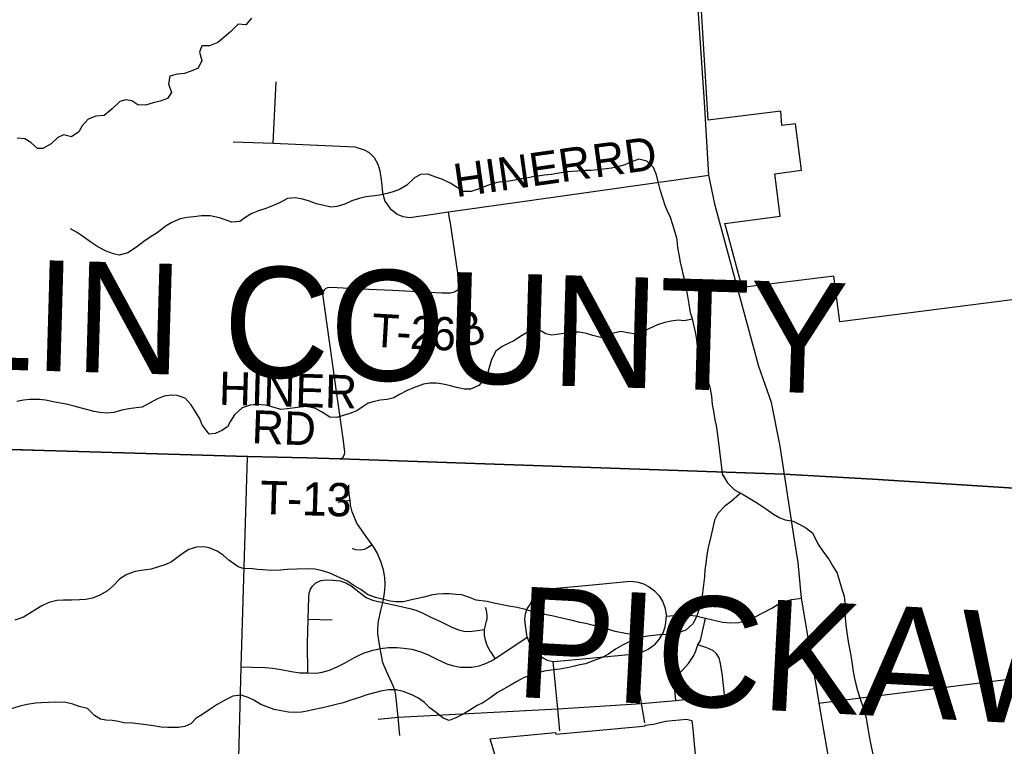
# Model space of a CAD drawing. Extents: x 114843 to 284848, y 317643 to 566895.
# Drawn here: x 190810 to 199714, y 327190 to 333758 of the extents above; entities that cross this region are included whole.
import ezdxf

# ---------------------------------------------------------------- set-up
doc = ezdxf.new("R2010")
doc.units = 0
for name, color, linetype in [('GM_X_Corporation', 7, 'Continuous'), ('GM_X_County', 7, 'Continuous'), ('GM_X_County_Text', 7, 'Continuous'), ('GM_X_Minor_River', 7, 'Continuous'), ('GM_X_State_Route', 7, 'Continuous'), ('GM_X_Township', 7, 'Continuous'), ('GM_X_Township_Road', 7, 'Continuous'), ('GM_X_Township_Road_Text', 7, 'Continuous')]:
    doc.layers.add(name, color=color, linetype=linetype)

msp = doc.modelspace()

# ---------------------------------------------------------------- linework, layer by layer
at = {"layer": 'GM_X_Corporation'}
for points in [[(201596.7, 331456.5), (199148, 331145.7), (198226.6, 331027.2), (198172.7, 331439.7), (197344.1, 331337.5), (197212.6, 331820.4), (197186.3, 331916.9), (197686.4, 331980.8), (197637.4, 332365.7), (197880.5, 332397.4), (197825.8, 332817.8), (197700.9, 332801.5), (197693.1, 332931.8), (197035.7, 332848.3), (196976.8, 333837.7)], [(198384.5, 325593.7), (198040, 327580.2), (198057.5, 327582), (202194, 328104.1)], [(195550.3, 325629.6), (195064.2, 327257.2), (195082, 327259.9), (195656.6, 327313.9), (195658, 327298.7), (196414.7, 327369.8), (196464.5, 327374.5), (196463.8, 327381.6), (196542.5, 327389), (196601.3, 327404.5), (196649.9, 327417.3), (196839.5, 327435.1), (196888.9, 327423.9), (196896.1, 327346.2), (197009.5, 326130.6)]]:
    msp.add_lwpolyline(points, dxfattribs=at)
at = {"layer": 'GM_X_County'}
for points in [[(234341.9, 327550.6), (226717.6, 328003.9), (223790.5, 328228.4), (218560.3, 328475.9), (218545.2, 328479.5), (213224.9, 328764.7), (208151.1, 329070.4), (208095.2, 329072.5), (206186.9, 329142.4), (202769.6, 329336.1), (202309.8, 329362.2), (198524.2, 329604), (197723.9, 329650.3), (193707.8, 329789.4), (193407.6, 329798.8), (192869.2, 329809.1), (189197.4, 329916.7), (185190.3, 330011.9), (181070.3, 330252.9), (177726, 330436.1)], [(177726, 330436.1), (181070.3, 330252.9), (185190.3, 330011.9), (189197.4, 329916.7), (192869.2, 329809.1), (193407.6, 329798.8), (193707.8, 329789.4), (197723.9, 329650.3), (198524.2, 329604), (202309.8, 329362.2), (202769.6, 329336.1), (206186.9, 329142.4), (208095.2, 329072.5), (208151.1, 329070.4), (213224.9, 328764.7), (218545.2, 328479.5), (218560.3, 328475.9), (223790.5, 328228.4), (226717.6, 328003.9), (234341.9, 327550.6)]]:
    msp.add_lwpolyline(points, dxfattribs=at)
at = {"layer": 'GM_X_Minor_River'}
for points in [[(192906.8, 333771), (192854.6, 333712.9), (192784.6, 333717), (192720.5, 333650.9), (192656.3, 333596.9), (192600.2, 333552.9), (192526.1, 333522.9), (192456.1, 333521), (192436, 333464.9), (192457.9, 333388.7), (192423.7, 333320.6), (192351.6, 333288.6), (192299.6, 333272.6), (192233.5, 333266.7), (192167.4, 333246.7), (192155.3, 333178.6), (192183.2, 333100.4), (192147.1, 333044.3), (192079, 333020.3), (192017, 333006.4), (191946.9, 332986.4), (191878.8, 332988.5), (191822.8, 333024.7), (191768.8, 333034.8), (191716.8, 333018.8), (191644.6, 332950.8), (191574.5, 332890.7), (191498.4, 332884.8), (191430.3, 332858.8), (191376.2, 332798.8), (191346.1, 332744.7), (191278, 332698.7), (191205.9, 332716.8), (191155.9, 332692.8), (191095.7, 332634.8), (191019.6, 332592.8), (190969.6, 332592.9), (190911.6, 332647.1), (190857.6, 332681.2), (190785.6, 332687.3)], [(197169.4, 329636.2), (197129.7, 329956.1), (197119.8, 330026.3), (197109.9, 330088.4), (197099.9, 330140.6), (197086, 330218.8), (197076.1, 330280.9), (197068.3, 330355.1), (197056.4, 330421.3), (197034.5, 330493.5), (197002.5, 330549.7), (196966.6, 330611.9), (196948.7, 330682.1), (196944.8, 330734.2), (196938.9, 330806.4), (196933, 330864.5), (196925.1, 330922.7), (196907.2, 331000.9), (196893.2, 331053), (196877.3, 331107.2), (196863.4, 331185.4), (196851.5, 331257.6), (196839.6, 331323.8), (196829.7, 331375.9), (196811.8, 331446.1), (196801.9, 331504.2), (196786, 331566.4), (196772.1, 331636.6), (196762.2, 331698.8), (196754.3, 331771), (196738.4, 331835.1), (196716.5, 331903.3), (196694.6, 331969.5), (196668.6, 332027.7), (196646.7, 332079.8), (196624.8, 332144), (196600.9, 332220.2), (196587, 332280.4), (196569.1, 332354.6), (196541.2, 332420.8), (196481.2, 332479), (196407.2, 332497.2), (196337.1, 332471.2), (196281, 332447.2), (196217, 332427.3), (196162.9, 332415.3), (196112.9, 332409.4), (196030.8, 332399.5), (195976.7, 332393.5), (195926.7, 332393.6), (195852.6, 332387.7), (195766.6, 332381.8), (195688.5, 332369.9), (195620.4, 332359.9), (195552.4, 332352), (195498.3, 332344), (195446.3, 332336.1), (195396.2, 332326.1), (195346.2, 332320.2), (195288.1, 332306.2), (195236.1, 332298.3), (195174, 332292.4), (195124, 332286.4), (195049.9, 332262.5), (194999.8, 332244.5), (194947.7, 332222.5), (194891.7, 332204.6), (194821.6, 332204.6), (194757.7, 332246.8), (194703.7, 332279), (194627.7, 332315.2), (194573.7, 332335.3), (194501.7, 332361.4), (194433.6, 332359.5), (194381.5, 332329.5), (194309.4, 332263.5), (194245.3, 332223.5), (194187.2, 332201.5), (194133.1, 332185.5), (194063.1, 332171.6), (193993, 332163.7), (193938.9, 332155.7), (193878.9, 332141.8), (193812.8, 332121.8), (193748.7, 332089.8), (193676.6, 332067.9), (193622.6, 332064), (193560.6, 332078.1), (193492.5, 332092.2), (193420.5, 332120.4), (193366.5, 332136.5), (193304.5, 332146.6), (193232.4, 332142.7), (193158.3, 332102.7), (193096.2, 332074.7), (193036.1, 332050.7), (192968.1, 332028.8), (192908, 332004.8)], [(192908, 332004.8), (192853.9, 331972.8), (192801.8, 331934.8), (192729.7, 331928.9), (192675.7, 331945), (192615.7, 331967.1), (192533.7, 331985.3), (192453.6, 331985.4), (192383.6, 331975.4), (192325.5, 331969.5), (192261.5, 331957.6), (192185.4, 331923.6), (192135.3, 331893.6), (192053.1, 331831.6), (191989, 331791.6), (191932.9, 331753.6), (191864.8, 331701.5), (191788.6, 331651.5), (191710.6, 331629.6), (191658.5, 331641.7), (191592.5, 331665.8), (191516.5, 331706), (191452.6, 331746.2), (191376.6, 331800.4), (191322.6, 331836.6), (191270.6, 331868.7)], [(196893.7, 331051.3), (196817.2, 331037.1), (196763.1, 331041.2), (196701.1, 331033.2), (196643, 331019.3), (196576.9, 330999.3), (196504.8, 330967.4), (196434.7, 330933.4), (196384.7, 330915.4), (196310.6, 330927.5), (196246.6, 330939.6), (196178.5, 330923.7), (196118.5, 330899.7), (196066.4, 330885.8), (195992.4, 330903.9), (195936.4, 330920), (195868.3, 330932.2), (195814.3, 330932.2), (195744.2, 330924.3), (195688.2, 330914.4), (195620.1, 330906.4), (195568.1, 330918.5), (195510.1, 330952.7), (195430.1, 330948.8), (195347.9, 330898.8), (195277.8, 330854.8), (195225.7, 330830.8), (195171.7, 330804.8), (195115.5, 330760.8), (195075.4, 330686.7), (195053.3, 330600.5), (195033.1, 330536.4), (194960.9, 330450.3), (194886.8, 330418.3), (194832.8, 330418.4), (194760.8, 330434.5), (194704.8, 330448.6), (194638.7, 330464.8), (194578.7, 330470.9), (194518.7, 330470.9), (194462.6, 330463), (194372.5, 330431.1), (194312.4, 330407.1), (194244.3, 330369.1), (194192.2, 330341.1), (194134.2, 330325.1), (194070.1, 330319.2), (194018.1, 330307.3), (193962, 330291.3), (193907.9, 330255.3), (193857.8, 330223.3), (193795.7, 330199.3), (193733.7, 330181.4), (193677.6, 330163.4), (193615.6, 330165.5), (193537.6, 330213.7), (193485.6, 330243.9), (193405.6, 330262), (193345.5, 330256.1), (193277.4, 330246.1), (193227.4, 330240.2), (193171.4, 330234.3), (193089.3, 330258.4), (193029.3, 330274.6), (192955.3, 330278.7), (192895.2, 330272.7), (192823.1, 330250.8), (192753, 330186.7), (192716.9, 330128.7), (192688.8, 330076.6), (192636.7, 330044.6), (192576.6, 330018.6), (192522.6, 330010.7), (192460.6, 330094.9), (192438.7, 330151.1), (192404.8, 330203.3), (192360.9, 330275.5), (192304.9, 330335.7), (192234.9, 330361.9), (192182.9, 330364), (192114.8, 330354), (192054.7, 330332.1), (191976.6, 330288.1), (191916.5, 330256.1), (191864.5, 330248.1), (191796.4, 330240.2), (191734.4, 330228.3), (191660.3, 330206.3), (191598.2, 330200.4), (191534.2, 330206.5), (191482.2, 330216.6), (191426.1, 330232.7), (191370.1, 330246.8), (191302.1, 330264.9), (191230.1, 330283.1), (191178.1, 330291.2), (191112, 330303.3), (191044, 330319.4), (190990, 330325.5), (190901.9, 330323.6), (190843.9, 330317.7)], [(190843.9, 330317.7), (190783.8, 330307.8)], [(197166.7, 329646.3), (197211.9, 329570.9), (197274.9, 329507.7), (197353.6, 329464.9), (197426.3, 329420), (197490.9, 329383), (197563.6, 329334), (197626.4, 329289), (197682.9, 329253.8), (197733.2, 329236.6), (197805.3, 329223.8), (197857.7, 329198.6), (197920.3, 329163.5), (197978.9, 329120.4), (198028.5, 329020.9), (198079.8, 328945.5), (198126.8, 328880.1), (198163.8, 328818.6), (198202.8, 328755), (198224, 328681.2), (198247.3, 328601.3), (198264.2, 328545.5), (198271.2, 328485.4), (198272.6, 328399.2), (198275.4, 328349.1), (198284.9, 328261), (198296.2, 328176.9), (198305.2, 328118.9), (198320.4, 328045), (198333.9, 327954.9), (198347.3, 327864.9), (198360.3, 327802.9), (198371.2, 327753), (198386.1, 327693), (198409.3, 327619.2), (198434.5, 327549.5), (198455.5, 327483.6), (198468.5, 327425.7), (198477.4, 327367.7), (198490.8, 327281.6), (198508.1, 327203.7), (198523.5, 327117.7)], [(197324.4, 329480.8), (197317.6, 329468.3), (197244.7, 329402.9), (197187.4, 329359.8), (197122.5, 329294.5), (197093.5, 329233.9), (197074.8, 329153.3), (197059.9, 329086.9), (197035.6, 328988.2), (197024.7, 328919.8), (197013.9, 328843.4), (197004.9, 328785.1), (197002, 328720.9), (196991.5, 328624.4), (196982.7, 328554.1), (196971.7, 328493.7), (196958.5, 328443.3), (196931.8, 328368.7), (196898.9, 328299.9), (196833.9, 328240.7), (196774.3, 328217.6), (196714.5, 328206.6), (196658.6, 328201.6), (196594.7, 328196.6), (196514.9, 328189.2), (196445.1, 328180), (196375.6, 328152.8), (196315.9, 328131.7), (196260.4, 328104.7), (196199.1, 328067.6), (196133.8, 328022.3), (196072.4, 327989.2), (196004.8, 327964), (195927.3, 327936.7), (195875.5, 327925.8), (195813.8, 327912.7), (195762, 327899.8), (195694.2, 327888.6), (195616.4, 327879.3), (195552.6, 327868.2), (195449.2, 327838.4), (195371.7, 327811), (195306.3, 327775.8), (195254.8, 327746.9), (195183.5, 327705.6), (195132, 327676.6), (195060.9, 327625.3), (194997.6, 327584.1), (194946, 327557.2), (194890.6, 327522.2), (194825.3, 327483), (194754, 327445.7), (194694.4, 327422.6), (194638, 327443.7), (194575.2, 327496.8), (194522.6, 327534), (194471.8, 327587.3), (194417.2, 327624.5), (194356.7, 327655.6), (194276.2, 327686.4), (194214.1, 327699.4), (194146.1, 327700.2), (194076.3, 327687), (194018.6, 327672), (193941, 327650.7), (193881.4, 327629.6), (193813.7, 327608.4), (193734.2, 327583), (193660.6, 327563.7), (193600.8, 327548.7), (193547, 327537.8), (193461.4, 327518.3), (193409.6, 327507.4), (193357.8, 327498.5), (193293.9, 327495.4), (193241.8, 327498.6), (193175.6, 327511.5), (193111.5, 327522.5), (192990.8, 327568.6), (192926.2, 327607.6), (192875.8, 327630.8), (192813.5, 327651.8), (192737.7, 327642.6), (192676.2, 327613.4), (192597, 327568), (192533.7, 327524.8), (192456.6, 327473.4), (192405.1, 327444.4), (192356, 327393.5), (192304.4, 327368.6), (192244.6, 327359.5), (192148.6, 327359.9), (192090.6, 327363), (192018.5, 327373.8), (191954.3, 327382.7), (191882.2, 327393.6), (191832.1, 327398.7), (191752.1, 327403.4), (191702, 327412.6), (191645.8, 327423.7), (191589.8, 327426.8)], [(196412.8, 328167.4), (196358.9, 328196.6), (196286.7, 328209.4), (196194.4, 328228), (196126.1, 328248.9), (196063.8, 328267.9), (195999.6, 328282.8), (195929.4, 328299.7), (195875.3, 328308.9), (195809, 328325.8), (195736.8, 328340.6), (195638.4, 328365.1), (195572.3, 328378), (195504.1, 328392.9), (195445.9, 328406), (195383.6, 328425), (195309.3, 328443.8), (195233.2, 328456.5), (195096.8, 328482.3), (195036.6, 328497.4), (194936.4, 328511.8), (194878.1, 328534.8), (194807.7, 328557.7), (194757.6, 328562.9), (194695.6, 328567.9), (194643.6, 328567), (194587.7, 328564.1), (194529.9, 328555.1), (194464.2, 328537.9), (194396.5, 328522.8), (194340.7, 328509.8), (194281, 328494.8), (194209, 328495.6), (194158.9, 328502.8), (194100.7, 328515.8), (194028.5, 328534.7), (193954.1, 328561.5), (193893.3, 328606.6), (193824.7, 328647.6), (193774.2, 328682.8), (193679.5, 328725.4), (193613.1, 328754.4), (193548.7, 328775.3), (193478.5, 328790.2), (193408.5, 328793.1), (193316.6, 328791.5), (193228.7, 328788), (193166.8, 328781), (193082.9, 328777.6), (193008.9, 328784.4), (192958.8, 328789.5), (192892.7, 328796.4), (192838.8, 328795.5), (192786.5, 328812.7), (192701.6, 328873.5), (192650.9, 328916.7), (192596.3, 328953.9), (192521.8, 328984.8), (192471.7, 328994), (192407.8, 328990.9), (192340.2, 328969.7), (192278.9, 328928.6), (192184.1, 328858.8), (192132.5, 328833.9), (192056.9, 328810.5), (191999.2, 328791.5), (191909.5, 328778), (191853.7, 328769), (191780.1, 328743.7), (191716.8, 328702.5), (191653.9, 328639.3), (191602.6, 328596.3), (191533.3, 328557.1), (191467.8, 328527.9), (191408, 328516.8), (191350.1, 328513.9), (191278.2, 328510.7), (191206.2, 328511.5), (191144.3, 328506.4), (191072.6, 328489.2), (191009.2, 328460), (190955.7, 328427), (190898.4, 328390), (190842.9, 328356.9), (190765.4, 328329.6)], [(191589.8, 327426.8), (191539.7, 327436), (191487.2, 327467.2), (191422.2, 327530.3), (191347.9, 327549.1), (191291.6, 327572.2), (191227.4, 327585.2), (191133.4, 327587.6), (191069.5, 327584.5), (191007.6, 327581.5), (190951.6, 327578.6), (190877.8, 327567.3), (190812.1, 327552.1), (190744.5, 327531), (190682.9, 327507.9), (190611.4, 327482.6), (190553.8, 327457.6), (190488.3, 327432.4), (190432.6, 327411.4)]]:
    msp.add_lwpolyline(points, dxfattribs=at)
at = {"layer": 'GM_X_State_Route'}
for points in [[(197725, 329647.5), (197687.7, 329903.5), (197607.7, 330296.7), (197493.8, 330622.6), (197321.6, 331256.4), (197099.3, 332078.9), (197042.3, 332352.1), (197001.3, 333011.6), (196947.3, 333809.9), (196953.4, 334243.2), (196961.5, 334895), (196980.5, 335713.6), (196983.6, 335845.7), (196993.5, 336350.6)], [(198042.5, 327568.9), (197880.2, 328528.1), (197849.8, 328850), (197810.7, 329095.7), (197725, 329647.5)], [(198385.7, 325590.9), (198076.2, 327369.7), (198042.5, 327568.9)]]:
    msp.add_lwpolyline(points, dxfattribs=at)
at = {"layer": 'GM_X_Township'}
for points in [[(177726, 330436.1), (181070.3, 330252.9), (185190.3, 330011.9), (189197.4, 329916.7), (192869.2, 329809.1), (193407.6, 329798.8), (193707.8, 329789.4), (197723.9, 329650.3), (198524.2, 329604), (202309.8, 329362.2)], [(202309.8, 329362.2), (198524.2, 329604), (197723.9, 329650.3), (193707.8, 329789.4), (193407.6, 329798.8), (192869.2, 329809.1), (189197.4, 329916.7), (185190.3, 330011.9), (181070.3, 330252.9), (177726, 330436.1)]]:
    msp.add_lwpolyline(points, dxfattribs=at)
at = {"layer": 'GM_X_Township_Road'}
for p, q in [((193103.2, 332640.8), (193128.8, 333194.8)), ((194468.2, 331988.8), (194687.9, 332021.7)), ((191454.1, 329847.8), (189198.6, 329913.9)), ((192870.4, 329806.3), (191454.1, 329847.8)), ((193689.8, 329397.9), (193797, 329416.2)), ((193418.5, 328339.4), (193636.5, 328332.3))]:
    msp.add_line(p, q, dxfattribs=at)
for points in [[(192740.6, 332653.3), (193103.2, 332640.8), (193840.1, 332607.8), (193925.9, 332582), (193970.4, 332558.3), (194014.5, 332512.2), (194048.4, 332453.3), (194066.9, 332391.6), (194080.5, 332288.6), (194091.5, 332193.4), (194112.6, 332118.8), (194159.5, 332052.2), (194224.2, 332001.2), (194275.9, 331978.4), (194337.8, 331971.1), (194440.7, 331984.7), (194468.2, 331988.8)], [(193709, 329786.6), (193733.7, 329804), (193748, 329829.7), (193750.5, 329849), (193738.4, 329952.2), (193681.8, 330355.6), (193568.9, 331149.6), (193551.7, 331277), (193555.3, 331298.2), (193567.7, 331318.3), (193580.1, 331330.9), (193597.5, 331337.3), (193627.5, 331341.3), (193894.9, 331325.7), (194179.9, 331312.7), (194627.3, 331289.7), (194706, 331287.8), (194742.2, 331296.8), (194777, 331321.2), (194778.5, 331349), (194772.5, 331470.3), (194704.6, 331917.7), (194692.1, 331978.2), (194687.9, 332021.7), (195461.4, 332130.7), (196210.6, 332236.2), (197042.3, 332352.1)], [(192647.1, 324742.7), (192294.4, 326902.1), (192304.7, 326954.1), (192334.8, 326976), (192741, 327023.7), (192777.1, 327041.5), (192791.3, 327087.5), (192813.2, 327909.5), (192870.4, 329806.3)], [(193709, 329786.6), (193408.8, 329795.9), (192870.4, 329806.3)], [(194247.4, 327288.3), (194231.9, 327452.1), (194212.6, 327652.4), (194205.1, 327688.4), (194187.3, 327736.8), (194138.1, 327841.7), (194101.5, 327922.1), (194091.2, 327955.9), (194083.7, 327996.5), (194070.8, 328073), (194054.9, 328166.7), (194049.1, 328209.8), (194047.9, 328253.1), (194050.8, 328291.2), (194055.3, 328319.6), (194076.9, 328416.2), (194093.4, 328489.4), (194106.7, 328552.5), (194113, 328603.5), (194114.9, 328653.7), (194111.5, 328715.1), (194099.8, 328785.3), (194077.1, 328861.1), (194041.7, 328938.8), (194011.4, 328988.4), (193996.3, 329010.1), (193927.6, 329108.5), (193859, 329207), (193816.4, 329308.2), (193802.5, 329368.7), (193797, 329416.2), (193788.7, 329466), (193785.5, 329516.4), (193786.7, 329553.1)], [(193996.3, 329010.1), (193955.5, 328982.6), (193925.3, 328970), (193888.6, 328964), (193850.6, 328967.3), (193833.1, 328971.2), (193815.5, 328975)], [(193415.2, 327852.5), (193411.4, 328120.6), (193418.5, 328339.4), (193424.8, 328534.6), (193427.9, 328572.7), (193440.7, 328610.8), (193456.9, 328636.7), (193488.6, 328666.9), (193531.8, 328688), (193580.1, 328694.4), (193641.4, 328692.4), (193707.6, 328685), (193765.1, 328664.8), (193814.9, 328633.8), (193864.1, 328595.4), (193944.2, 328536.1), (193999.6, 328511.6), (194093.4, 328489.4), (194231.1, 328458.3), (194338.8, 328434.1), (194391.6, 328419.1), (194442.4, 328398.4), (194528.6, 328357.7), (194621.4, 328313.9), (194712.5, 328270.9), (194779, 328241.9), (194826.7, 328230.6), (194873.6, 328227.5), (194950.1, 328236.5), (195014.3, 328245.9)], [(195400.3, 328175.2), (195383.4, 328280.7), (195377.6, 328338), (195384.4, 328388.2), (195400.2, 328431.2), (195425, 328470.8), (195447.3, 328516.3), (195485.3, 328550.6), (195529.6, 328579.5), (195593.9, 328606), (195662.6, 328618.4), (195927.2, 328643.5), (196329.6, 328681.6), (196361.3, 328679.5), (196403, 328673), (196450.5, 328658), (196501.3, 328632.4), (196549.2, 328596.4), (196589.1, 328553.3), (196621.8, 328501.8), (196644.7, 328444.2), (196657.6, 328366.3)], [(196657.6, 328366.3), (196757.2, 328375.7), (196849.7, 328377), (196919.7, 328367.9), (197012.4, 328346.8), (197163.9, 328312), (197239.4, 328304.5), (197311.9, 328309.4), (197387.6, 328327.5), (197459.8, 328358.7), (197610.4, 328438.5), (197658.8, 328469.7), (197704.2, 328491.7), (197792.2, 328515.8), (197880.2, 328528.1)], [(195110, 327983.2), (195077.9, 328031.9), (195061.3, 328056.9), (195050, 328075.7), (195035.2, 328110.7), (195022.9, 328150.5), (195014.1, 328195.6), (195011.6, 328219.3), (195014.3, 328245.9), (195017.9, 328269.8), (195024, 328297.8), (195030.9, 328321.8), (195036.1, 328341.1), (195036.9, 328355.3), (195036.5, 328372.6), (195032.8, 328403.7), (195026.7, 328429.3), (195021.4, 328445.5)], [(195400.3, 328175.2), (195414.9, 328134.2), (195438.5, 328087.8), (195467.4, 328052.2), (195503.5, 328018.4), (195546.7, 327986.5), (195579, 327967), (195634.2, 327957.9), (195740.7, 327964.5), (196283.8, 328015.9), (196359, 328023), (196428.5, 328037.2), (196494.5, 328066.7), (196557.3, 328114.3), (196593.3, 328155.3), (196628.1, 328214.4), (196647.9, 328270.9), (196651.6, 328309.1), (196657.6, 328366.3)], [(196744, 327604.8), (196732.2, 327728.8), (196731.7, 327766.1), (196737.8, 327792.2), (196746.4, 327811.4), (196766, 327837.8), (196858.8, 327937.5), (196905.7, 328010.8), (196925.4, 328053.3), (196943.7, 328106.4), (196966, 328147.4), (197012.4, 328346.8)], [(192813.2, 327909.5), (192911.1, 327906.3), (193028.6, 327902.3), (193094.8, 327896), (193174, 327883.1), (193267.5, 327867.2), (193343.7, 327855.4), (193390.4, 327852.5), (193415.2, 327852.5), (193491.9, 327850.9), (193545.9, 327859.7), (193611.1, 327877.7), (193681.4, 327907), (193745.8, 327941.9), (193810.1, 327977.2), (193844.8, 327996.2), (193892.4, 328019.3), (193934.8, 328036.6), (193967.3, 328047.8), (194004.7, 328058.7), (194047.4, 328068.6), (194070.8, 328073), (194146.1, 328081.8), (194223.8, 328083), (194284.4, 328078.3), (194354.8, 328066.5), (194437.3, 328043.6), (194503, 328017.8), (194564.3, 327987.7), (194628.7, 327955.2), (194673.7, 327935.2), (194720.9, 327919.9), (194793.7, 327906.3), (194820.2, 327904.2), (194898.7, 327906.6), (194965.1, 327918.7), (195016, 327935), (195082.3, 327966.2), (195110, 327983.2), (195314.9, 328118.8), (195400.3, 328175.2)], [(197184.2, 327652.5), (197165.8, 327826.6), (197148.3, 327938.5), (197135.7, 327989.3), (197112.3, 328027.1), (197079.3, 328056.1), (197023.9, 328079.6), (196943.7, 328106.4)], [(196461.8, 327402.1), (196433.8, 327575.4), (196359, 328023)], [(195693.7, 327329.2), (195675, 327527.2), (195634.2, 327957.9)], [(194051.8, 327435), (194231.9, 327452.1), (195675, 327527.2), (196433.8, 327575.4), (196744, 327604.8), (197184.2, 327652.5), (197352.5, 327668.5)]]:
    msp.add_lwpolyline(points, dxfattribs=at)

# ---------------------------------------------------------------- texts
at = {"layer": 'GM_X_County_Text'}
for s, height, rotation, p in [('FRANKLIN COUNTY', 1000.078, 358.35114, (185655.3, 330738.1)), ('PICKAWAY COUNTY', 1000.08, 356.99519, (195279.2, 327637.7))]:
    msp.add_text(s, height=height, rotation=rotation, dxfattribs=at).set_placement(p)
at = {"layer": 'GM_X_Township_Road_Text'}
for s, height, rotation, p in [('RD', 300.02, 7.78294, (196011.7, 332329.3)), ('HINER', 300.02, 8.06717, (194756.3, 332152.7)), ('T', 300, 356.66055, (193986.3, 330803.8)), ('2', 300, 356.86438, (194334.5, 330783.6)), ('6', 300, 358.34429, (194527.4, 330773.1)), ('8', 300, 20.32214, (194835.2, 330788)), ('-', 300, 356.69413, (194210.5, 330790.8)), ('HINER', 300.02, 358.39198, (192608.9, 330277.8)), ('RD', 300.02, 357.9444, (192904.4, 329929.2)), ('T-13', 300.02, 358.29267, (192979.6, 329290.3)), ('T-13', 300.02, 358.29262, (192982.2, 329291.2))]:
    msp.add_text(s, height=height, rotation=rotation, dxfattribs=at).set_placement(p)

doc.saveas('drawing.dxf')
